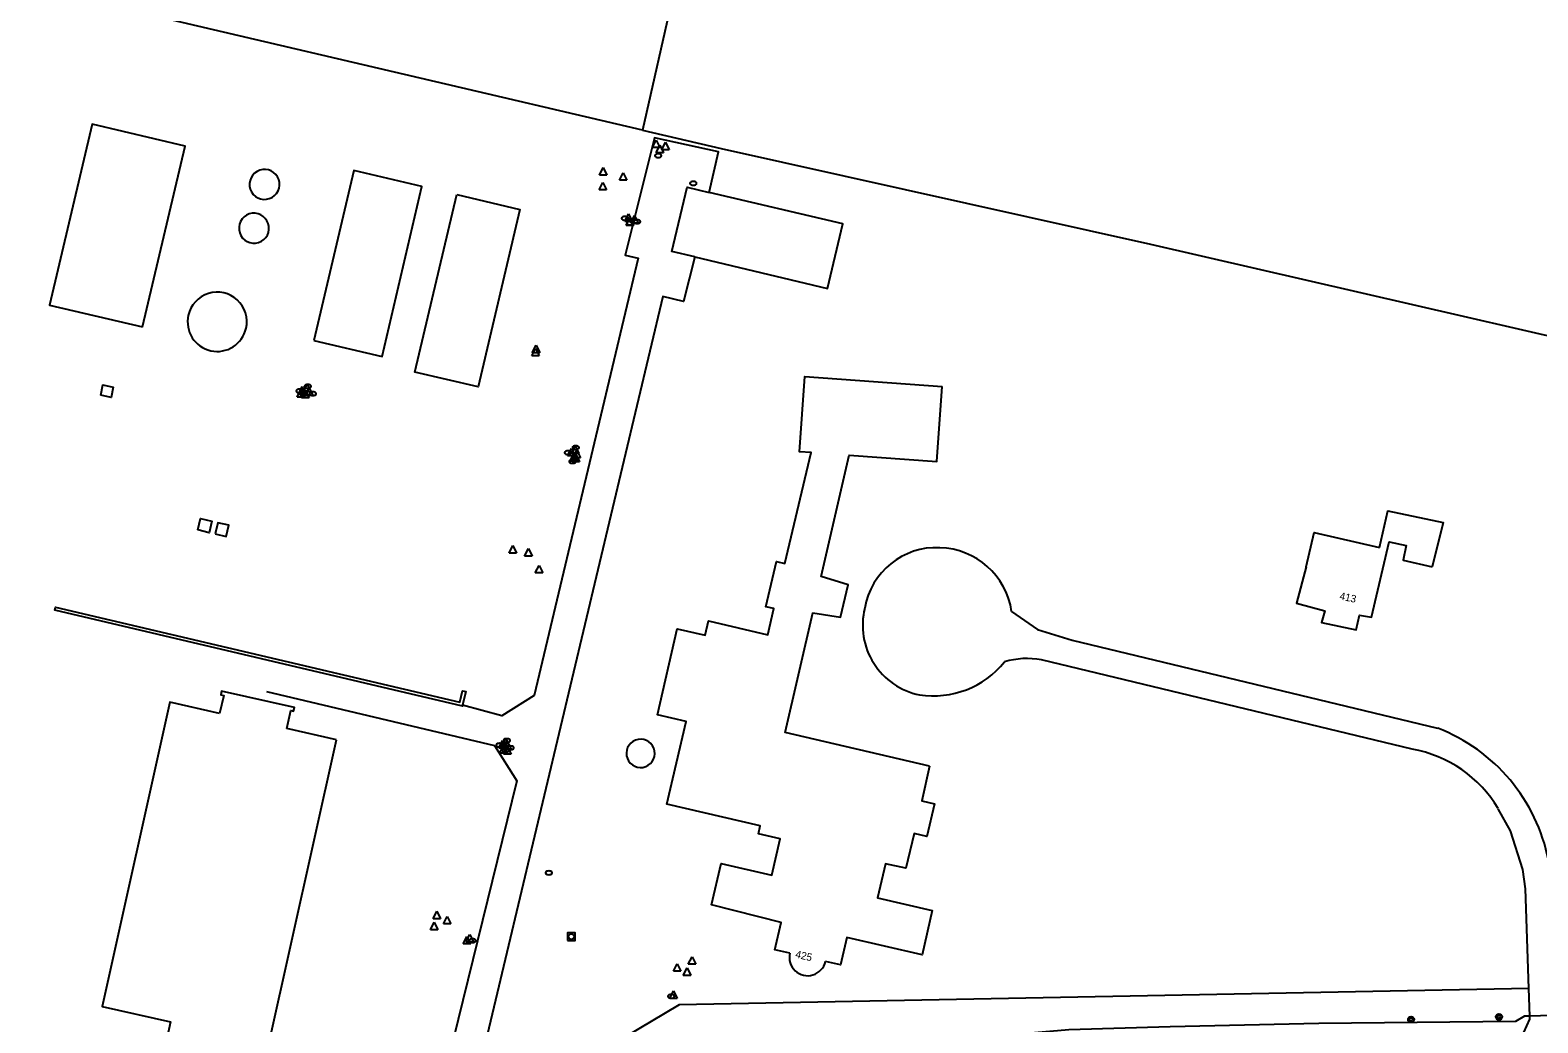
# Model space of a CAD drawing. Extents: x 124000 to 129000, y 395500 to 397503.
# Drawn here: x 128682.1 to 128883.1, y 396100.2 to 396232.5 of the extents above; entities that cross this region are included whole.
import ezdxf

# ---------------------------------------------------------------- set-up
doc = ezdxf.new("R2010")
doc.units = 0
for name, color, linetype in [('gg-afsc-hekwerk', 7, 'Continuous'), ('gg-afsc-muur', 7, 'Continuous'), ('gg-anno-huisnummerreeks BGT', 7, 'Continuous'), ('gg-bbg-bijgebouw', 7, 'Continuous'), ('gg-bbg-gedigitaliseerde bebouwing', 7, 'Continuous'), ('gg-bbg-hoofdgebouw', 7, 'Continuous'), ('gg-bbg-opslagtank', 7, 'Continuous'), ('gg-bbg-overig bouwwerk', 7, 'Continuous'), ('gg-knt-verharding', 7, 'Continuous'), ('gg-kwrk-luik', 7, 'Continuous'), ('gt-grn-groengrens', 7, 'Continuous'), ('gt-symb-boom', 7, 'Continuous'), ('gt-symb-brandkraan', 7, 'Continuous'), ('gt-symb-rioolschacht', 7, 'Continuous'), ('gt-symb-waterafsluiter', 7, 'Continuous')]:
    doc.layers.add(name, color=color, linetype=linetype)

# ---------------------------------------------------------------- blocks, each defined once
blk = doc.blocks.new('gt0-BOOM')
at = {"layer": 'gt-symb-boom'}
for radius in [0.4, 0.2]:
    blk.add_circle((0, 0), radius, dxfattribs=at)
blk = doc.blocks.new('gt0-BR')
at = {"layer": 'gt-symb-brandkraan'}
for centre, radius, start, end in [((-0.24, 0), 0.206, 107.5669, 252.4331), ((0.6, -2.66), 3, 106.892, 107.5669), ((0, -0.69), 0.938, 73.108, 106.892), ((-0.6, -2.66), 3, 72.4331, 73.108), ((0.24, 0), 0.206, 287.567, 72.4331), ((0.6, 2.66), 3, 252.4331, 253.108), ((0, 0.69), 0.938, 253.108, 286.8921), ((-0.6, 2.66), 3, 286.8921, 287.567)]:
    blk.add_arc(centre, radius, start, end, dxfattribs=at)
blk = doc.blocks.new('gt0-WAFSL')
at = {"layer": 'gt-symb-waterafsluiter'}
for p, q in [((-0.5, -0.33), (0, 0.67)), ((0, 0.67), (0.5, -0.33)), ((0.5, -0.33), (-0.5, -0.33))]:
    blk.add_line(p, q, dxfattribs=at)
blk = doc.blocks.new('gt0-RS')
at = {"layer": 'gt-symb-rioolschacht'}
blk.add_lwpolyline([(-0.5, -0.5), (0.5, -0.5), (0.5, 0.5), (-0.5, 0.5)], close=True, dxfattribs=at)
blk.add_circle((0, 0), 0.375, dxfattribs=at)

msp = doc.modelspace()

# ---------------------------------------------------------------- linework, layer by layer
at = {"layer": 'gg-afsc-hekwerk'}
msp.add_line((128886.26, 396101.27), (128882.06, 396101.14), dxfattribs=at)
for points in [[(128763.75, 396219.19), (128674.8, 396240.01), (128663.26, 396241.71), (128606.11, 396254.85), (128521.74, 396274.11)], [(128763.75, 396219.19), (128774.25, 396216.73), (128831.49, 396204.01), (128922.2, 396183.11), (128976.32, 396170.7), (129000, 396165.16)], [(128882.06, 396101.14), (128881.32, 396101.12), (128880.12, 396100.41), (128853.93, 396100.16), (128834.09, 396099.69), (128820.6, 396099.29), (128810.9, 396098.45), (128803.09, 396097.49)]]:
    msp.add_lwpolyline(points, dxfattribs=at)
at = {"layer": 'gg-afsc-muur'}
msp.add_lwpolyline([(128739.77, 396142.55), (128739.74, 396142.43), (128685.42, 396155.22), (128685.51, 396155.64), (128739.41, 396142.96), (128739.77, 396144.49), (128740.22, 396144.38), (128739.77, 396142.55)], dxfattribs=at)
at = {"layer": 'gg-bbg-bijgebouw'}
msp.add_line((128722.98, 396137.95), (128716.33, 396139.44), dxfattribs=at)
for points in [[(128697.12, 396192.97), (128702.77, 396217.04), (128690.38, 396219.97), (128684.72, 396195.88), (128697.12, 396192.97)], [(128719.95, 396191.15), (128729.04, 396189.03), (128734.36, 396211.67), (128725.27, 396213.79), (128719.95, 396191.15)], [(128738.99, 396210.6), (128747.41, 396208.61), (128741.83, 396184.98), (128733.42, 396186.95), (128738.99, 396210.6)], [(128770.72, 396202.29), (128767.67, 396203.01), (128769.69, 396211.59), (128772.64, 396210.9)], [(128770.72, 396202.29), (128788.44, 396198.1), (128790.48, 396206.7), (128772.64, 396210.9)], [(128716.33, 396139.44), (128716.88, 396141.84), (128717.24, 396141.76), (128717.35, 396142.23), (128707.65, 396144.43), (128707.54, 396143.94), (128707.93, 396143.85), (128707.36, 396141.46)], [(128707.36, 396141.46), (128700.75, 396142.95), (128691.71, 396102.39), (128700.85, 396100.36), (128699.94, 396096.26), (128697.67, 396097.55), (128689.92, 396086.88), (128691.93, 396085.14), (128688.45, 396083.03)], [(128706.96, 396071.62), (128717.52, 396086.29), (128709.44, 396090.93), (128711.04, 396098.12), (128713.94, 396097.45), (128722.98, 396137.95)]]:
    msp.add_lwpolyline(points, dxfattribs=at)
at = {"layer": 'gg-bbg-gedigitaliseerde bebouwing'}
msp.add_lwpolyline([(128862.01, 396163.57), (128863.14, 396168.45), (128870.49, 396166.89), (128869.03, 396161.01)], dxfattribs=at)
at = {"layer": 'gg-bbg-hoofdgebouw'}
for points in [[(128783.41, 396109.5), (128781.4, 396109.97), (128782.26, 396113.59), (128772.97, 396115.95), (128774.25, 396121.48), (128780.99, 396119.93), (128782.1, 396124.73), (128779.21, 396125.4), (128779.46, 396126.49), (128767.01, 396129.36), (128769.57, 396140.38), (128765.77, 396141.27), (128768.37, 396152.73), (128772.12, 396151.9), (128772.57, 396153.79), (128780.45, 396151.93), (128781.28, 396155.43), (128780.21, 396155.68), (128781.62, 396161.71), (128782.75, 396161.45), (128786.25, 396176.23), (128784.69, 396176.34), (128785.4, 396186.34), (128803.7, 396185.04)], [(128802.01, 396134.45), (128782.76, 396138.9), (128786.45, 396154.88), (128790.16, 396154.3), (128791.16, 396158.61), (128787.59, 396159.73), (128791.32, 396175.86), (128802.99, 396175.03), (128803.7, 396185.04)], [(128852.25, 396160.98), (128850.93, 396156.16), (128854.71, 396155.13), (128854.28, 396153.6), (128858.88, 396152.58), (128859.35, 396154.56), (128860.96, 396154.29), (128863.29, 396164.35), (128865.57, 396163.82), (128865.16, 396161.9), (128869.03, 396161.01)], [(128852.25, 396160.98), (128853.29, 396165.59), (128862.01, 396163.57)], [(128802.01, 396134.45), (128801.01, 396129.8), (128802.69, 396129.41), (128801.67, 396125.05), (128799.97, 396125.45), (128798.86, 396120.83), (128796.14, 396121.43), (128795.09, 396116.89), (128802.39, 396115.22), (128801.02, 396109.27), (128790.98, 396111.58), (128790.14, 396107.94), (128788.14, 396108.39)]]:
    msp.add_lwpolyline(points, dxfattribs=at)
msp.add_arc((128785.77, 396108.94), 2.43, 166.5762, 347.0103, dxfattribs=at)
at = {"layer": 'gg-bbg-opslagtank'}
for centre, radius, start, end in [((128713.37, 396211.96), 2, 30.0007, 210.0007), ((128713.37, 396211.96), 2, 210.0007, 30.0007), ((128711.96, 396206.12), 2, 18.0998, 198.0454), ((128711.96, 396206.12), 2, 198.0726, 18.0726), ((128707.06, 396193.65), 3.95, 347.3532, 167.4381), ((128707.06, 396193.65), 3.95, 167.3957, 347.3957)]:
    msp.add_arc(centre, radius, start, end, dxfattribs=at)
at = {"layer": 'gg-bbg-overig bouwwerk'}
for start, end in [(99.6218, 279.6218), (279.6218, 99.6218)]:
    msp.add_arc((128763.5, 396136.14), 1.89, start, end, dxfattribs=at)
at = {"layer": 'gg-knt-verharding'}
for p, q in [((128866.37, 396136.69), (128816.93, 396148.59)), ((128882.06, 396101.14), (128881.93, 396104.81))]:
    msp.add_line(p, q, dxfattribs=at)
for points in [[(128772.64, 396210.9), (128773.9, 396216.31), (128765.34, 396218.17), (128761.43, 396202.51), (128763.2, 396202.12), (128749.33, 396143.85), (128745, 396141.16), (128739.77, 396142.55)], [(128770.72, 396202.29), (128769.22, 396196.35), (128766.47, 396197.01), (128740.47, 396087.74), (128740.23, 396087.04), (128740.04, 396086.32)], [(128812.97, 396155.06), (128816.41, 396152.64), (128821.05, 396151.23), (128869.76, 396139.5)], [(128713.62, 396144.4), (128744.03, 396137.2), (128747, 396132.47), (128735.89, 396087.3)], [(128881.93, 396104.81), (128881.46, 396118.1), (128881.11, 396120.67), (128879.48, 396125.83), (128877.85, 396128.77)], [(128881.23, 396098.94), (128882.07, 396100.74), (128882.06, 396101.14)]]:
    msp.add_lwpolyline(points, dxfattribs=at)
for centre, radius, start, end in [((128802.95, 396153.87), 9.69, 87.3829, 170.4241), ((128803.12, 396153.59), 9.96, 8.4798, 88.4241), ((128802.57, 396153.21), 9.46, 166.1023, 258.602), ((128802.54, 396155.97), 12.17, 261.2859, 321.1076), ((128815, 396138.57), 10.21, 79.0969, 106.9654), ((128861.19, 396117.31), 23.79, 11.1003, 68.8747), ((128863.44, 396120.17), 16.78, 30.8436, 79.9532)]:
    msp.add_arc(centre, radius, start, end, dxfattribs=at)
at = {"layer": 'gg-kwrk-luik'}
for points in [[(128691.53, 396183.86), (128691.82, 396185.24), (128693.2, 396184.94), (128692.91, 396183.56), (128691.53, 396183.86)], [(128704.48, 396165.91), (128704.84, 396167.45), (128706.33, 396167.07), (128705.97, 396165.53), (128704.48, 396165.91)], [(128706.78, 396165.39), (128708.25, 396165.06), (128708.61, 396166.54), (128707.13, 396166.87), (128706.78, 396165.39)]]:
    msp.add_lwpolyline(points, dxfattribs=at)
at = {"layer": 'gt-grn-groengrens'}
msp.add_line((128769.1, 396242.83), (128763.75, 396219.19), dxfattribs=at)
msp.add_lwpolyline([(128881.93, 396104.81), (128768.65, 396102.63), (128739.9, 396085.53)], dxfattribs=at)

# ---------------------------------------------------------------- block references
at = {"layer": 'gt-symb-boom'}
for p in [(128877.94, 396101.02), (128866.21, 396100.66)]:
    msp.add_blockref('gt0-BOOM', p, dxfattribs=at)
at = {"layer": 'gt-symb-brandkraan'}
for p in [(128765.86, 396215.79), (128770.53, 396212.11), (128761.42, 396207.43), (128762.1, 396206.8), (128763.06, 396206.99), (128718.03, 396184.43), (128719.14, 396185.05), (128719.82, 396184.06), (128753.82, 396176.2), (128754.85, 396176.88), (128754.44, 396175.04), (128745.66, 396137.85), (128744.69, 396137.23), (128746.15, 396136.88), (128751.28, 396120.22), (128741.11, 396111.18), (128767.57, 396103.77)]:
    msp.add_blockref('gt0-BR', p, dxfattribs=at)
at = {"layer": 'gt-symb-rioolschacht'}
msp.add_blockref('gt0-RS', (128754.27, 396111.71), dxfattribs=at)
at = {"layer": 'gt-symb-waterafsluiter'}
for p in [(128765.58, 396217.2), (128766.06, 396216.5), (128766.82, 396216.91), (128758.51, 396213.53), (128758.48, 396211.56), (128761.18, 396212.84), (128761.89, 396207.35), (128762.08, 396206.83), (128762.7, 396207.14), (128749.5, 396189.44), (128749.57, 396189.85), (128718.23, 396183.95), (128718.39, 396184.37), (128718.58, 396184.19), (128718.8, 396183.85), (128719.07, 396184.64), (128719.32, 396184.17), (128754.27, 396176.11), (128754.62, 396175.42), (128754.72, 396175.62), (128754.79, 396176.44), (128754.88, 396175.33), (128754.99, 396175.84), (128746.46, 396163.16), (128748.54, 396162.76), (128749.96, 396160.51), (128745.09, 396137.18), (128745.54, 396137.45), (128745.75, 396137.02), (128745.23, 396136.51), (128745.56, 396136.74), (128745.73, 396136.37), (128735.98, 396112.97), (128736.34, 396114.43), (128737.72, 396113.75), (128740.35, 396111.07), (128740.72, 396111.35), (128768.38, 396107.43), (128769.69, 396106.87), (128770.36, 396108.37), (128767.89, 396103.82)]:
    msp.add_blockref('gt0-WAFSL', p, dxfattribs=at)

# ---------------------------------------------------------------- texts
at = {"layer": 'gg-anno-huisnummerreeks BGT'}
for s, rotation, p in [('413', 347.5, (128856.61, 396156.67)), ('425', 346.6, (128784.07, 396108.94))]:
    msp.add_text(s, height=1, rotation=rotation, dxfattribs=at).set_placement(p)

doc.saveas('drawing.dxf')
